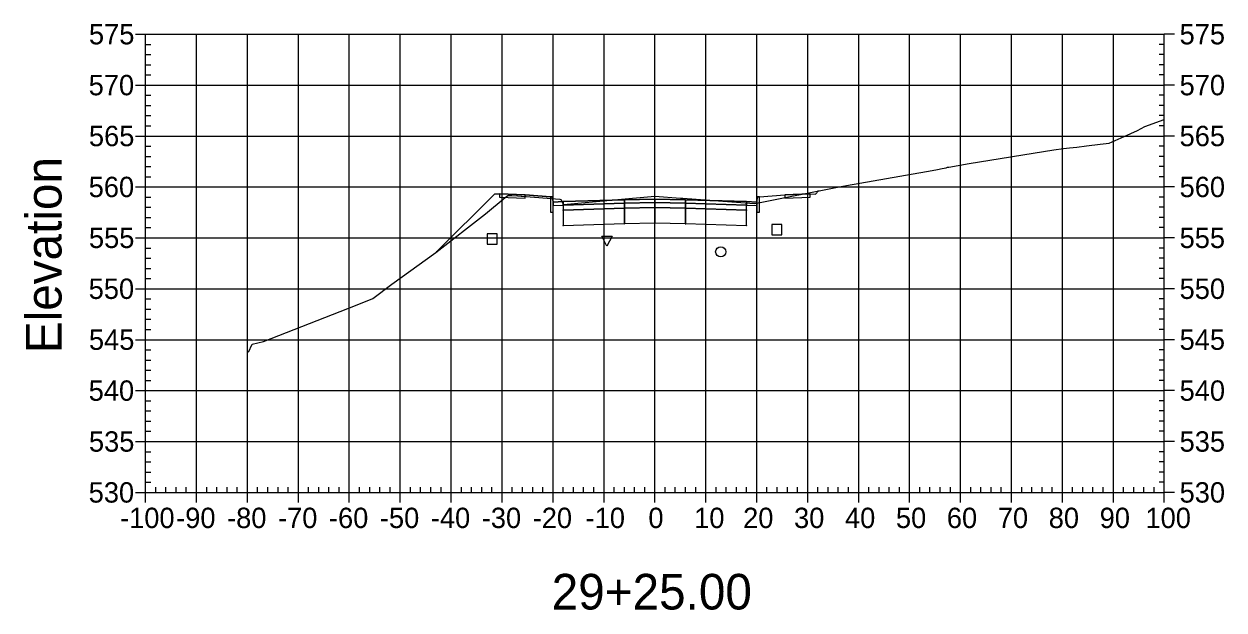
# Model space of a CAD drawing. Extents: x 704834 to 709892, y 372981 to 377533.
# Drawn here: x 708281 to 708516.6, y 377417.7 to 377532.8 of the extents above; entities that cross this region are included whole.
import ezdxf

# ---------------------------------------------------------------- set-up
doc = ezdxf.new("R2010")
doc.units = 0
for name, color, linetype in [('1', 7, 'Continuous'), ('10', 7, 'Continuous'), ('13', 7, 'Continuous'), ('14', 7, 'Continuous'), ('4', 7, 'Continuous'), ('57', 7, 'Continuous'), ('60', 7, 'Continuous'), ('Default_Xsect', 7, 'Continuous'), ('Existing', 7, 'Continuous')]:
    doc.layers.add(name, color=color, linetype=linetype)

msp = doc.modelspace()

# ---------------------------------------------------------------- linework, layer by layer
for points in [[(708373.41, 377499.41), (708362.04, 377488.04)], [(708374.41, 377499.45), (708373.41, 377499.41)], [(708435.41, 377499.45), (708436.41, 377499.41)], [(708436.41, 377499.41), (708437.05, 377500.04)], [(708384.41, 377498.85), (708379.41, 377499.25)], [(708425.41, 377498.85), (708430.41, 377499.25)]]:
    msp.add_lwpolyline(points)
for points in [[(708379.41, 377499.25), (708374.41, 377499.45), (708374.41, 377498.79), (708379.41, 377498.59)], [(708430.41, 377498.59), (708435.41, 377498.79), (708435.41, 377499.45), (708430.41, 377499.25)], [(708384.91, 377497.85), (708384.83, 377498.85), (708384.41, 377498.85), (708384.41, 377495.85), (708384.91, 377495.85)], [(708386.91, 377497.93), (708384.91, 377497.85), (708384.91, 377497.19), (708386.91, 377497.27)], [(708398.91, 377498.29), (708386.91, 377497.93), (708386.91, 377497.27), (708398.91, 377497.63)], [(708398.91, 377497.63), (708386.91, 377497.27), (708386.91, 377496.27), (708398.91, 377496.63)], [(708398.86, 377497.58), (708398.96, 377497.58), (708398.96, 377497.68), (708398.86, 377497.68)], [(708404.91, 377498.41), (708398.91, 377498.29), (708398.91, 377497.63), (708404.91, 377497.75)], [(708404.91, 377497.75), (708398.91, 377497.63), (708398.91, 377496.63), (708404.91, 377496.75)], [(708404.86, 377497.7), (708404.96, 377497.7), (708404.96, 377497.8), (708404.86, 377497.8)], [(708404.91, 377497.75), (708410.91, 377497.63), (708410.91, 377498.29), (708404.91, 377498.41)], [(708404.91, 377496.75), (708410.91, 377496.63), (708410.91, 377497.63), (708404.91, 377497.75)], [(708410.86, 377497.58), (708410.96, 377497.58), (708410.96, 377497.68), (708410.86, 377497.68)], [(708410.91, 377497.63), (708422.91, 377497.27), (708422.91, 377497.93), (708410.91, 377498.29)], [(708410.91, 377496.63), (708422.91, 377496.27), (708422.91, 377497.27), (708410.91, 377497.63)], [(708422.91, 377497.27), (708424.91, 377497.19), (708424.91, 377497.85), (708422.91, 377497.93)], [(708424.91, 377495.85), (708425.41, 377495.85), (708425.41, 377498.85), (708425, 377498.85), (708424.91, 377497.85)], [(708386.86, 377496.22), (708386.96, 377496.22), (708386.96, 377496.32), (708386.86, 377496.32)], [(708398.91, 377496.63), (708386.91, 377496.27), (708386.91, 377493.27), (708398.91, 377493.63)], [(708398.86, 377496.58), (708398.96, 377496.58), (708398.96, 377496.68), (708398.86, 377496.68)], [(708404.91, 377496.75), (708398.91, 377496.63), (708398.91, 377493.63), (708404.91, 377493.75)], [(708404.86, 377496.7), (708404.96, 377496.7), (708404.96, 377496.8), (708404.86, 377496.8)], [(708404.91, 377493.75), (708410.91, 377493.63), (708410.91, 377496.63), (708404.91, 377496.75)], [(708410.86, 377496.58), (708410.96, 377496.58), (708410.96, 377496.68), (708410.86, 377496.68)], [(708410.91, 377493.63), (708422.91, 377493.27), (708422.91, 377496.27), (708410.91, 377496.63)], [(708422.86, 377496.22), (708422.96, 377496.22), (708422.96, 377496.32), (708422.86, 377496.32)], [(708386.86, 377493.22), (708386.96, 377493.22), (708386.96, 377493.32), (708386.86, 377493.32)], [(708398.86, 377493.58), (708398.96, 377493.58), (708398.96, 377493.68), (708398.86, 377493.68)], [(708404.86, 377493.7), (708404.96, 377493.7), (708404.96, 377493.8), (708404.86, 377493.8)], [(708410.86, 377493.58), (708410.96, 377493.58), (708410.96, 377493.68), (708410.86, 377493.68)], [(708422.86, 377493.22), (708422.96, 377493.22), (708422.96, 377493.32), (708422.86, 377493.32)]]:
    msp.add_lwpolyline(points, close=True)
at = {"layer": '1'}
msp.add_lwpolyline([(708395.49, 377489.17), (708394.49, 377491.17), (708396.49, 377491.17)], close=True, dxfattribs=at)
at = {"layer": '10'}
msp.add_lwpolyline([(708371.95, 377489.6), (708373.95, 377489.6), (708373.95, 377491.6), (708371.95, 377491.6)], close=True, dxfattribs=at)
at = {"layer": '13'}
msp.add_circle((708417.82, 377488.06), 1, dxfattribs=at)
at = {"layer": '14'}
for points in [[(708437.05, 377500.04), (708437.05, 377500.09), (708437.05, 377500.04), (708437, 377500.04), (708437.05, 377500.04), (708437.05, 377499.99), (708437.05, 377500.04), (708437.1, 377500.04)], [(708386.91, 377497.93), (708386.91, 377497.98), (708386.91, 377497.93), (708386.86, 377497.93), (708386.91, 377497.93), (708386.91, 377497.88), (708386.91, 377497.93), (708386.96, 377497.93)], [(708404.91, 377498.41), (708404.91, 377498.46), (708404.91, 377498.41), (708404.86, 377498.41), (708404.91, 377498.41), (708404.91, 377498.36), (708404.91, 377498.41), (708404.96, 377498.41)], [(708422.91, 377497.93), (708422.91, 377497.98), (708422.91, 377497.93), (708422.86, 377497.93), (708422.91, 377497.93), (708422.91, 377497.88), (708422.91, 377497.93), (708422.96, 377497.93)], [(708362.04, 377488.04), (708362.04, 377488.09), (708362.04, 377488.04), (708361.99, 377488.04), (708362.04, 377488.04), (708362.04, 377487.99), (708362.04, 377488.04), (708362.09, 377488.04)]]:
    msp.add_lwpolyline(points, dxfattribs=at)
at = {"layer": '4'}
msp.add_lwpolyline([(708427.83, 377491.43), (708429.83, 377491.43), (708429.83, 377493.43), (708427.83, 377493.43)], close=True, dxfattribs=at)
at = {"layer": '57'}
for p, q in [((708302.91, 377530.82), (708304.91, 377530.82)), ((708304.91, 377530.82), (708504.91, 377530.82)), ((708304.91, 377440.82), (708304.91, 377530.82)), ((708304.91, 377440.82), (708304.91, 377530.82)), ((708314.91, 377440.82), (708314.91, 377530.82)), ((708324.91, 377440.82), (708324.91, 377530.82)), ((708334.91, 377440.82), (708334.91, 377530.82)), ((708344.91, 377440.82), (708344.91, 377530.82)), ((708354.91, 377440.82), (708354.91, 377530.82)), ((708364.91, 377440.82), (708364.91, 377530.82)), ((708374.91, 377440.82), (708374.91, 377530.82)), ((708384.91, 377440.82), (708384.91, 377530.82)), ((708394.91, 377440.82), (708394.91, 377530.82)), ((708404.91, 377440.82), (708404.91, 377530.82)), ((708414.91, 377440.82), (708414.91, 377530.82)), ((708424.91, 377440.82), (708424.91, 377530.82)), ((708434.91, 377440.82), (708434.91, 377530.82)), ((708444.91, 377440.82), (708444.91, 377530.82)), ((708454.91, 377440.82), (708454.91, 377530.82)), ((708464.91, 377440.82), (708464.91, 377530.82)), ((708474.91, 377440.82), (708474.91, 377530.82)), ((708484.91, 377440.82), (708484.91, 377530.82)), ((708494.91, 377440.82), (708494.91, 377530.82)), ((708504.91, 377440.82), (708504.91, 377530.82)), ((708504.91, 377440.82), (708504.91, 377530.82)), ((708506.91, 377530.82), (708504.91, 377530.82)), ((708304.91, 377528.82), (708305.91, 377528.82)), ((708504.91, 377528.82), (708503.91, 377528.82)), ((708304.91, 377526.82), (708305.91, 377526.82)), ((708504.91, 377526.82), (708503.91, 377526.82)), ((708304.91, 377524.82), (708305.91, 377524.82)), ((708504.91, 377524.82), (708503.91, 377524.82)), ((708302.91, 377520.82), (708304.91, 377520.82)), ((708304.91, 377522.82), (708305.91, 377522.82)), ((708304.91, 377520.82), (708504.91, 377520.82)), ((708504.91, 377522.82), (708503.91, 377522.82)), ((708506.91, 377520.82), (708504.91, 377520.82)), ((708304.91, 377518.82), (708305.91, 377518.82)), ((708504.91, 377518.82), (708503.91, 377518.82)), ((708304.91, 377516.82), (708305.91, 377516.82)), ((708504.91, 377516.82), (708503.91, 377516.82)), ((708304.91, 377514.82), (708305.91, 377514.82)), ((708504.91, 377514.82), (708503.91, 377514.82)), ((708304.91, 377512.82), (708305.91, 377512.82)), ((708504.91, 377512.82), (708503.91, 377512.82)), ((708302.91, 377510.82), (708304.91, 377510.82)), ((708304.91, 377510.82), (708504.91, 377510.82)), ((708304.91, 377508.82), (708305.91, 377508.82)), ((708504.91, 377508.82), (708503.91, 377508.82)), ((708506.91, 377510.82), (708504.91, 377510.82)), ((708304.91, 377506.82), (708305.91, 377506.82)), ((708504.91, 377506.82), (708503.91, 377506.82)), ((708304.91, 377504.82), (708305.91, 377504.82)), ((708504.91, 377504.82), (708503.91, 377504.82)), ((708304.91, 377502.82), (708305.91, 377502.82)), ((708504.91, 377502.82), (708503.91, 377502.82)), ((708302.91, 377500.82), (708304.91, 377500.82)), ((708304.91, 377500.82), (708504.91, 377500.82)), ((708506.91, 377500.82), (708504.91, 377500.82)), ((708304.91, 377498.82), (708305.91, 377498.82)), ((708504.91, 377498.82), (708503.91, 377498.82)), ((708304.91, 377496.82), (708305.91, 377496.82)), ((708304.91, 377494.82), (708305.91, 377494.82)), ((708504.91, 377496.82), (708503.91, 377496.82)), ((708504.91, 377494.82), (708503.91, 377494.82)), ((708304.91, 377492.82), (708305.91, 377492.82)), ((708504.91, 377492.82), (708503.91, 377492.82)), ((708302.91, 377490.82), (708304.91, 377490.82)), ((708304.91, 377490.82), (708504.91, 377490.82)), ((708506.91, 377490.82), (708504.91, 377490.82)), ((708304.91, 377488.82), (708305.91, 377488.82)), ((708504.91, 377488.82), (708503.91, 377488.82)), ((708304.91, 377486.82), (708305.91, 377486.82)), ((708504.91, 377486.82), (708503.91, 377486.82)), ((708304.91, 377484.82), (708305.91, 377484.82)), ((708504.91, 377484.82), (708503.91, 377484.82)), ((708302.91, 377480.82), (708304.91, 377480.82)), ((708304.91, 377482.82), (708305.91, 377482.82)), ((708304.91, 377480.82), (708504.91, 377480.82)), ((708504.91, 377482.82), (708503.91, 377482.82)), ((708506.91, 377480.82), (708504.91, 377480.82)), ((708304.91, 377478.82), (708305.91, 377478.82)), ((708504.91, 377478.82), (708503.91, 377478.82)), ((708304.91, 377476.82), (708305.91, 377476.82)), ((708504.91, 377476.82), (708503.91, 377476.82)), ((708304.91, 377474.82), (708305.91, 377474.82)), ((708504.91, 377474.82), (708503.91, 377474.82)), ((708304.91, 377472.82), (708305.91, 377472.82)), ((708504.91, 377472.82), (708503.91, 377472.82)), ((708302.91, 377470.82), (708304.91, 377470.82)), ((708304.91, 377470.82), (708504.91, 377470.82)), ((708304.91, 377468.82), (708305.91, 377468.82)), ((708504.91, 377468.82), (708503.91, 377468.82)), ((708506.91, 377470.82), (708504.91, 377470.82)), ((708304.91, 377466.82), (708305.91, 377466.82)), ((708504.91, 377466.82), (708503.91, 377466.82)), ((708304.91, 377464.82), (708305.91, 377464.82)), ((708504.91, 377464.82), (708503.91, 377464.82)), ((708304.91, 377462.82), (708305.91, 377462.82)), ((708504.91, 377462.82), (708503.91, 377462.82)), ((708302.91, 377460.82), (708304.91, 377460.82)), ((708304.91, 377460.82), (708504.91, 377460.82)), ((708506.91, 377460.82), (708504.91, 377460.82)), ((708304.91, 377458.82), (708305.91, 377458.82)), ((708504.91, 377458.82), (708503.91, 377458.82)), ((708304.91, 377456.82), (708305.91, 377456.82)), ((708304.91, 377454.82), (708305.91, 377454.82)), ((708504.91, 377456.82), (708503.91, 377456.82)), ((708504.91, 377454.82), (708503.91, 377454.82)), ((708304.91, 377452.82), (708305.91, 377452.82)), ((708504.91, 377452.82), (708503.91, 377452.82)), ((708302.91, 377450.82), (708304.91, 377450.82)), ((708304.91, 377450.82), (708504.91, 377450.82)), ((708506.91, 377450.82), (708504.91, 377450.82)), ((708304.91, 377448.82), (708305.91, 377448.82)), ((708504.91, 377448.82), (708503.91, 377448.82)), ((708304.91, 377446.82), (708305.91, 377446.82)), ((708504.91, 377446.82), (708503.91, 377446.82)), ((708304.91, 377444.82), (708305.91, 377444.82)), ((708304.91, 377442.82), (708305.91, 377442.82)), ((708504.91, 377444.82), (708503.91, 377444.82)), ((708504.91, 377442.82), (708503.91, 377442.82)), ((708302.91, 377440.82), (708304.91, 377440.82)), ((708304.91, 377440.82), (708504.91, 377440.82)), ((708304.91, 377440.82), (708504.91, 377440.82)), ((708304.91, 377438.82), (708304.91, 377440.82)), ((708306.91, 377440.82), (708306.91, 377441.82)), ((708308.91, 377440.82), (708308.91, 377441.82)), ((708310.91, 377440.82), (708310.91, 377441.82)), ((708312.91, 377440.82), (708312.91, 377441.82)), ((708314.91, 377438.82), (708314.91, 377440.82)), ((708316.91, 377440.82), (708316.91, 377441.82)), ((708318.91, 377440.82), (708318.91, 377441.82)), ((708320.91, 377440.82), (708320.91, 377441.82)), ((708322.91, 377440.82), (708322.91, 377441.82)), ((708324.91, 377438.82), (708324.91, 377440.82)), ((708326.91, 377440.82), (708326.91, 377441.82)), ((708328.91, 377440.82), (708328.91, 377441.82)), ((708330.91, 377440.82), (708330.91, 377441.82)), ((708332.91, 377440.82), (708332.91, 377441.82)), ((708334.91, 377438.82), (708334.91, 377440.82)), ((708336.91, 377440.82), (708336.91, 377441.82)), ((708338.91, 377440.82), (708338.91, 377441.82)), ((708340.91, 377440.82), (708340.91, 377441.82)), ((708342.91, 377440.82), (708342.91, 377441.82)), ((708344.91, 377438.82), (708344.91, 377440.82)), ((708346.91, 377440.82), (708346.91, 377441.82)), ((708348.91, 377440.82), (708348.91, 377441.82)), ((708350.91, 377440.82), (708350.91, 377441.82)), ((708352.91, 377440.82), (708352.91, 377441.82)), ((708354.91, 377438.82), (708354.91, 377440.82)), ((708356.91, 377440.82), (708356.91, 377441.82)), ((708358.91, 377440.82), (708358.91, 377441.82)), ((708360.91, 377440.82), (708360.91, 377441.82)), ((708362.91, 377440.82), (708362.91, 377441.82)), ((708364.91, 377438.82), (708364.91, 377440.82)), ((708366.91, 377440.82), (708366.91, 377441.82)), ((708368.91, 377440.82), (708368.91, 377441.82)), ((708370.91, 377440.82), (708370.91, 377441.82)), ((708372.91, 377440.82), (708372.91, 377441.82)), ((708374.91, 377438.82), (708374.91, 377440.82)), ((708376.91, 377440.82), (708376.91, 377441.82)), ((708378.91, 377440.82), (708378.91, 377441.82)), ((708380.91, 377440.82), (708380.91, 377441.82)), ((708382.91, 377440.82), (708382.91, 377441.82)), ((708384.91, 377438.82), (708384.91, 377440.82)), ((708386.91, 377440.82), (708386.91, 377441.82)), ((708388.91, 377440.82), (708388.91, 377441.82)), ((708390.91, 377440.82), (708390.91, 377441.82)), ((708392.91, 377440.82), (708392.91, 377441.82)), ((708394.91, 377438.82), (708394.91, 377440.82)), ((708396.91, 377440.82), (708396.91, 377441.82)), ((708398.91, 377440.82), (708398.91, 377441.82)), ((708400.91, 377440.82), (708400.91, 377441.82)), ((708402.91, 377440.82), (708402.91, 377441.82)), ((708404.91, 377438.82), (708404.91, 377440.82)), ((708406.91, 377440.82), (708406.91, 377441.82)), ((708408.91, 377440.82), (708408.91, 377441.82)), ((708410.91, 377440.82), (708410.91, 377441.82)), ((708412.91, 377440.82), (708412.91, 377441.82)), ((708414.91, 377438.82), (708414.91, 377440.82)), ((708416.91, 377440.82), (708416.91, 377441.82)), ((708418.91, 377440.82), (708418.91, 377441.82)), ((708420.91, 377440.82), (708420.91, 377441.82)), ((708422.91, 377440.82), (708422.91, 377441.82)), ((708424.91, 377438.82), (708424.91, 377440.82)), ((708426.91, 377440.82), (708426.91, 377441.82)), ((708428.91, 377440.82), (708428.91, 377441.82)), ((708430.91, 377440.82), (708430.91, 377441.82)), ((708432.91, 377440.82), (708432.91, 377441.82)), ((708434.91, 377438.82), (708434.91, 377440.82)), ((708436.91, 377440.82), (708436.91, 377441.82)), ((708438.91, 377440.82), (708438.91, 377441.82)), ((708440.91, 377440.82), (708440.91, 377441.82)), ((708442.91, 377440.82), (708442.91, 377441.82)), ((708444.91, 377438.82), (708444.91, 377440.82)), ((708446.91, 377440.82), (708446.91, 377441.82)), ((708448.91, 377440.82), (708448.91, 377441.82)), ((708450.91, 377440.82), (708450.91, 377441.82)), ((708452.91, 377440.82), (708452.91, 377441.82)), ((708454.91, 377438.82), (708454.91, 377440.82)), ((708456.91, 377440.82), (708456.91, 377441.82)), ((708458.91, 377440.82), (708458.91, 377441.82)), ((708460.91, 377440.82), (708460.91, 377441.82)), ((708462.91, 377440.82), (708462.91, 377441.82)), ((708464.91, 377438.82), (708464.91, 377440.82)), ((708466.91, 377440.82), (708466.91, 377441.82)), ((708468.91, 377440.82), (708468.91, 377441.82)), ((708470.91, 377440.82), (708470.91, 377441.82)), ((708472.91, 377440.82), (708472.91, 377441.82)), ((708474.91, 377438.82), (708474.91, 377440.82)), ((708476.91, 377440.82), (708476.91, 377441.82)), ((708478.91, 377440.82), (708478.91, 377441.82)), ((708480.91, 377440.82), (708480.91, 377441.82)), ((708482.91, 377440.82), (708482.91, 377441.82)), ((708484.91, 377438.82), (708484.91, 377440.82)), ((708486.91, 377440.82), (708486.91, 377441.82)), ((708488.91, 377440.82), (708488.91, 377441.82)), ((708490.91, 377440.82), (708490.91, 377441.82)), ((708492.91, 377440.82), (708492.91, 377441.82)), ((708494.91, 377438.82), (708494.91, 377440.82)), ((708496.91, 377440.82), (708496.91, 377441.82)), ((708498.91, 377440.82), (708498.91, 377441.82)), ((708500.91, 377440.82), (708500.91, 377441.82)), ((708502.91, 377440.82), (708502.91, 377441.82)), ((708504.91, 377438.82), (708504.91, 377440.82)), ((708506.91, 377440.82), (708504.91, 377440.82))]:
    msp.add_line(p, q, dxfattribs=at)
at = {"layer": 'Default_Xsect'}
msp.add_lwpolyline([(708362.04, 377488.04), (708373.41, 377499.41), (708374.41, 377499.45), (708379.41, 377499.25), (708384.41, 377498.85), (708384.83, 377498.85), (708384.91, 377497.85), (708386.91, 377497.93), (708398.91, 377498.29), (708404.91, 377498.41), (708410.91, 377498.29), (708422.91, 377497.93), (708424.91, 377497.85), (708425, 377498.85), (708425.41, 377498.85), (708430.41, 377499.25), (708435.41, 377499.45), (708436.41, 377499.41), (708437.05, 377500.04)], dxfattribs=at)
at = {"layer": 'Existing'}
msp.add_lwpolyline([(708325.13, 377468.39), (708325.82, 377469.95), (708328.06, 377470.45), (708346.13, 377477.52), (708349.53, 377478.88), (708353.24, 377481.74), (708361.92, 377487.94), (708371.64, 377495.51), (708375.51, 377498.74), (708376.01, 377499.13), (708376.08, 377499.12), (708376.35, 377499.16), (708376.37, 377499.15), (708376.8, 377499.16), (708377.96, 377499.05), (708378.62, 377499), (708378.78, 377499), (708386.25, 377498.42), (708386.46, 377498.33), (708386.9, 377497.53), (708386.98, 377497.37), (708396.91, 377498.3), (708404.89, 377498.99), (708409.95, 377498.64), (708410.4, 377498.62), (708424.39, 377497.56), (708424.76, 377497.66), (708425.56, 377497.79), (708432.79, 377499.21), (708433.14, 377499.28), (708440.73, 377500.76), (708442.52, 377501.11), (708458.22, 377503.82), (708459.35, 377504.04), (708460.4, 377504.26), (708461.32, 377504.44), (708462.07, 377504.6), (708462.37, 377504.67), (708462.63, 377504.73), (708466.61, 377505.42), (708483.23, 377508.13), (708485.14, 377508.35), (708486.31, 377508.49), (708487.75, 377508.66), (708489.62, 377508.89), (708492.3, 377509.21), (708494.07, 377509.43), (708497.06, 377510.73), (708499.62, 377511.93), (708501.06, 377512.66), (708504.91, 377514.05)], dxfattribs=at)

# ---------------------------------------------------------------- texts
at = {"layer": '1'}
msp.add_text('29+25.00', height=7, dxfattribs=at).set_placement((708384.64, 377417.82))
at = {"layer": '14'}
for p in [(708374.38, 377499.4), (708435.38, 377499.4), (708374.38, 377498.74), (708379.38, 377498.54), (708430.38, 377498.54), (708435.38, 377498.74)]:
    msp.add_text('+', height=0.1, dxfattribs=at).set_placement(p)
at = {"layer": '57'}
for s, p in [('575', (708293.79, 377528.82)), ('575', (708507.91, 377528.82)), ('570', (708293.74, 377518.82)), ('570', (708507.91, 377518.82)), ('565', (708293.79, 377508.82)), ('565', (708507.91, 377508.82)), ('560', (708293.74, 377498.82)), ('560', (708507.91, 377498.82)), ('555', (708293.79, 377488.82)), ('555', (708507.91, 377488.82)), ('550', (708293.74, 377478.82)), ('550', (708507.91, 377478.82)), ('545', (708293.79, 377468.82)), ('545', (708507.91, 377468.82)), ('540', (708293.74, 377458.82)), ('540', (708507.91, 377458.82)), ('535', (708293.79, 377448.82)), ('535', (708507.91, 377448.82)), ('530', (708293.74, 377438.82)), ('530', (708507.91, 377438.82)), ('-100', (708299.9, 377433.82)), ('-90', (708310.91, 377433.82)), ('-80', (708320.91, 377433.82)), ('-70', (708330.91, 377433.82)), ('-60', (708340.91, 377433.82)), ('-50', (708350.91, 377433.82)), ('-40', (708360.91, 377433.82)), ('-30', (708370.91, 377433.82)), ('-20', (708380.91, 377433.82)), ('-10', (708391.3, 377433.82)), ('0', (708403.62, 377433.82)), ('10', (708412.61, 377433.82)), ('20', (708422.22, 377433.82)), ('30', (708432.22, 377433.82)), ('40', (708442.22, 377433.82)), ('50', (708452.22, 377433.82)), ('60', (708462.22, 377433.82)), ('70', (708472.22, 377433.82)), ('80', (708482.22, 377433.82)), ('90', (708492.22, 377433.82)), ('100', (708501.21, 377433.82))]:
    msp.add_text(s, height=4, dxfattribs=at).set_placement(p)
at = {"layer": '60'}
msp.add_text('Elevation', height=7, rotation=90, dxfattribs=at).set_placement((708288.41, 377468.18))

doc.saveas('drawing.dxf')
